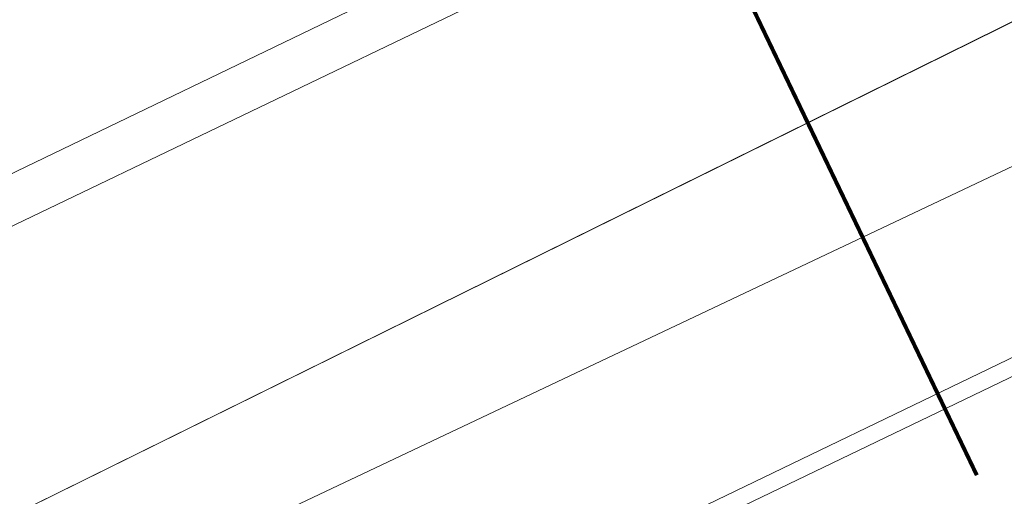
# Model space of a CAD drawing. Header units: metres. Extents: x 163628 to 167676, y 402708 to 405373.
# Tile 300 of 656: x 166357.83 to 166370.18, y 404337.68 to 404343.66. Entities that reach past the tile are written whole.
import ezdxf

# ---------------------------------------------------------------- set-up
doc = ezdxf.new("R2010")
doc.units = ezdxf.units.M
doc.linetypes.add('X-CA190022.004-UO-TXT_Tekst 1op200$0$AL-TEKENBLADGRENS', pattern=[11.5, 2.5, -1.5, 1, -1.5, 1, -1.5, 2.5])
for name, color, linetype, lineweight in [('X-CA190022.004-UO-BGT_Ondergrond$0$GE_251_SPRTrein_as_Lijn_GEM', 253, 'Continuous', 9), ('X-CA190022.004-UO-BGT_Ondergrond$0$GE_317_WGDVoetpad_Vlak_GEM', 253, 'Continuous', 9), ('X-CA190022.004-UO-BGT_Ondergrond$0$GE_479_BTDGroenvoorziening_grasenkruida_GEM', 253, 'Continuous', 9), ('X-CA190022.004-UO-BGT_Ondergrond$0$GE_541_OWTOever_slootkant_Vlak_GEM', 253, 'Continuous', 9), ('X-CA190022.004-UO-KAD_Percelen$0$B-WE-KG-GRENS_PERCEEL-GV', 150, 'Continuous', 9), ('X-CA190022.004-UO-TXT_Tekst 1op200$0$X-XX-AL-TEKENBLADGRENS-G', 7, 'X-CA190022.004-UO-TXT_Tekst 1op200$0$AL-TEKENBLADGRENS', 35)]:
    doc.layers.add(name, color=color, linetype=linetype, lineweight=lineweight)

msp = doc.modelspace()

# ---------------------------------------------------------------- linework, layer by layer
at = {"layer": 'X-CA190022.004-UO-BGT_Ondergrond$0$GE_251_SPRTrein_as_Lijn_GEM'}
for p, q in [((166230.558, 404272.113), (166377.833, 404343.057)), ((166340.608, 404324.921), (166371.246, 404339.645))]:
    msp.add_line(p, q, dxfattribs=at)
at = {"layer": 'X-CA190022.004-UO-BGT_Ondergrond$0$GE_317_WGDVoetpad_Vlak_GEM', "flags": 128}
for points in [[(166342.238, 404329.791), (166404.071, 404360.308), (166435.336, 404375.532), (166453.809, 404384.078), (166466.478, 404389.264), (166474.217, 404392.677), (166482.472, 404396.316), (166486.838, 404398.062), (166489.854, 404398.697), (166493.109, 404399.015), (166497.359, 404399.385), (166507.263, 404404.01), (166515.42, 404408.461), (166525.128, 404411.833), (166526.323, 404412.635), (166526.949, 404410.931), (166517.915, 404408.056), (166510.499, 404404.077)], [(166345.95, 404325.545), (166375.763, 404339.693), (166445.613, 404373.768), (166473.186, 404387.054), (166482.161, 404391.859), (166484.308, 404393.291), (166495.954, 404398.729), (166490.33, 404398.193), (166488.386, 404397.916), (166486.203, 404397.28), (166477.63, 404393.669), (166468.502, 404389.462), (166460.247, 404385.89), (166450.633, 404380.989), (166437.666, 404374.797), (166417.529, 404364.863), (166399.582, 404356.122), (166379.035, 404345.962), (166336.23, 404325.7)]]:
    msp.add_lwpolyline(points, dxfattribs=at)
at = {"layer": 'X-CA190022.004-UO-BGT_Ondergrond$0$GE_479_BTDGroenvoorziening_grasenkruida_GEM', "flags": 128}
for points in [[(166336.177, 404338.347), (166362.282, 404350.81), (166382.869, 404360.584), (166402.268, 404370.292), (166431.523, 404384.588), (166454.942, 404395.665), (166474.552, 404405.1), (166493.316, 404414.196), (166508.664, 404421.261), (166516.137, 404424.067), (166517.818, 404424.526), (166518.436, 404424.629), (166518.914, 404424.318), (166519.302, 404423.699), (166519.584, 404423.052), (166519.805, 404422.274), (166519.854, 404421.567), (166519.784, 404420.961), (166519.601, 404420.495), (166518.805, 404419.445), (166245.53, 404287.59)], [(166336.23, 404325.7), (166379.035, 404345.962), (166399.582, 404356.122), (166417.529, 404364.863), (166437.666, 404374.797), (166450.633, 404380.989), (166460.247, 404385.89), (166468.502, 404389.462), (166477.63, 404393.669), (166486.203, 404397.28), (166488.386, 404397.916), (166490.33, 404398.193), (166495.954, 404398.729), (166484.308, 404393.291), (166482.161, 404391.859), (166473.186, 404387.054), (166445.613, 404373.768), (166375.763, 404339.693), (166345.95, 404325.545)], [(166435.336, 404375.532), (166404.071, 404360.308), (166342.238, 404329.791)]]:
    msp.add_lwpolyline(points, dxfattribs=at)
at = {"layer": 'X-CA190022.004-UO-BGT_Ondergrond$0$GE_541_OWTOever_slootkant_Vlak_GEM', "flags": 128}
msp.add_lwpolyline([(166518.805, 404419.445), (166245.53, 404287.59)], dxfattribs=at)
at = {"layer": 'X-CA190022.004-UO-KAD_Percelen$0$B-WE-KG-GRENS_PERCEEL-GV', "flags": 128}
msp.add_lwpolyline([(166064, 404184.434), (166120.562, 404211.599), (166428.678, 404359.619), (166478.69, 404384.132), (166472.555, 404396.716), (166422.576, 404372.219), (166114.498, 404224.219), (166065.042, 404200.465), (166064, 404193)], close=True, dxfattribs=at)
msp.add_lwpolyline([(166114.498, 404224.219), (166422.576, 404372.219), (166472.555, 404396.716), (166478.69, 404384.132), (166428.678, 404359.619), (166120.562, 404211.599)], dxfattribs=at)
at = {"layer": 'X-CA190022.004-UO-TXT_Tekst 1op200$0$X-XX-AL-TEKENBLADGRENS-G', "const_width": 0.05, "flags": 128}
msp.add_lwpolyline([(166352.056, 404375.014), (166369.837, 404337.944)], dxfattribs=at)

doc.saveas('drawing.dxf')
